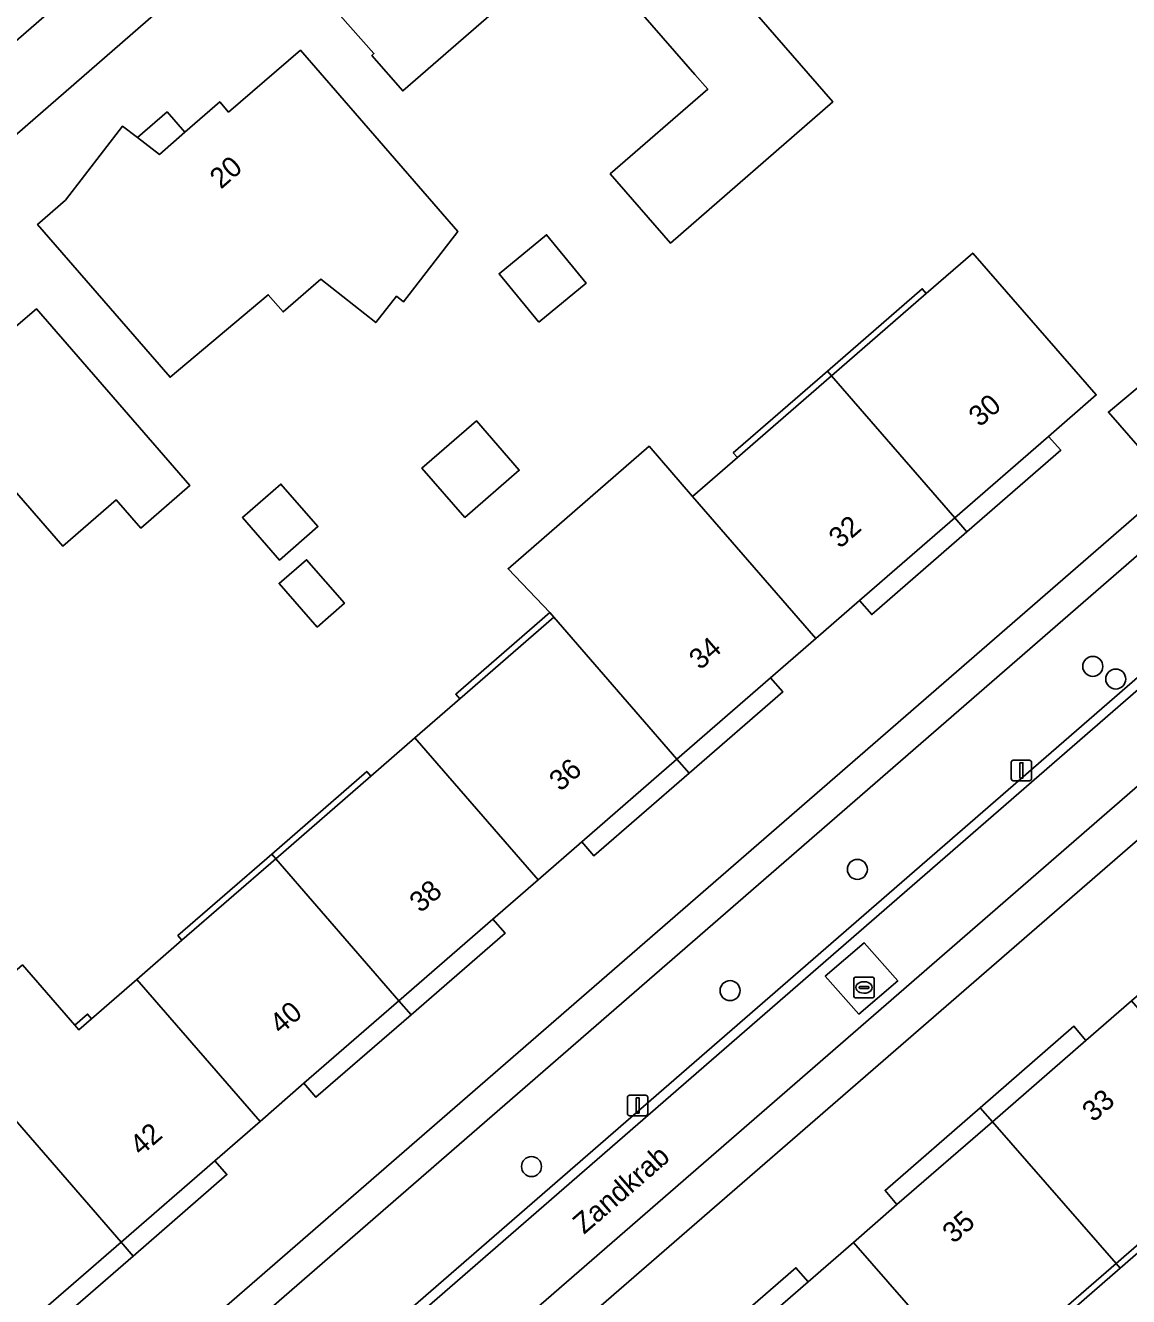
# Model space of a CAD drawing. Extents: x 155887 to 156869, y 383880 to 384678.
# Drawn here: x 156421 to 156475, y 384411.3 to 384473.4 of the extents above; entities that cross this region are included whole.
import ezdxf

# ---------------------------------------------------------------- set-up
doc = ezdxf.new("R2010")
doc.units = 0
for name, color, linetype in [('IMGEO_Boom', 7, 'Continuous'), ('IMGEO_Erf', 7, 'Continuous'), ('IMGEO_Lichtmast', 7, 'Continuous'), ('IMGEO_Openbare_ruimte_label', 7, 'Continuous'), ('IMGEO_Pand', 7, 'Continuous'), ('IMGEO_Pand_nummerreeks', 7, 'Continuous'), ('IMGEO_Pand_overbouw', 7, 'Continuous'), ('IMGEO_Parkeervlak_open', 7, 'Continuous'), ('IMGEO_Rijbaan_lokaal_gesloten', 7, 'Continuous'), ('IMGEO_Rijbaan_lokaal_open', 7, 'Continuous'), ('IMGEO_Rioolput', 7, 'Continuous'), ('IMGEO_Voetpad_open', 7, 'Continuous')]:
    doc.layers.add(name, color=color, linetype=linetype)

msp = doc.modelspace()

# ---------------------------------------------------------------- linework, layer by layer
at = {"layer": 'IMGEO_Boom'}
for centre in [(156473.203, 384442.116), (156474.325, 384441.496), (156461.698, 384432.19), (156455.478, 384426.264), (156445.774, 384417.663)]:
    msp.add_circle(centre, 0.489, dxfattribs=at)
at = {"layer": 'IMGEO_Erf'}
for points in [[(156479.838, 384519.516), (156457.305, 384500), (156432.323, 384478.325), (156430.543, 384476.776), (156389.717, 384441.255)], [(156420.898, 384427.52), (156423.456, 384424.576), (156423.652, 384424.349), (156424.278, 384424.893), (156426.485, 384426.811), (156428.688, 384428.726), (156433.274, 384432.712), (156437.923, 384436.753), (156440.071, 384438.619), (156442.266, 384440.528), (156446.859, 384444.52), (156446.662, 384444.747), (156444.63, 384446.886), (156451.518, 384452.872), (156453.648, 384450.421), (156455.833, 384452.32), (156460.437, 384456.321), (156465.068, 384460.347), (156467.341, 384462.322), (156473.371, 384455.387), (156471.032, 384453.354), (156466.459, 384449.38), (156461.808, 384445.337), (156459.671, 384443.479), (156457.454, 384441.553), (156452.882, 384437.578), (156448.233, 384433.538), (156446.092, 384431.677), (156443.886, 384429.76), (156439.296, 384425.77), (156434.656, 384421.737), (156432.507, 384419.869), (156430.3, 384417.951), (156425.718, 384413.968), (156421.064, 384409.924)], [(156422.469, 384403.554), (156477.069, 384450.993), (156473.969, 384454.547), (156477.468, 384457.472)], [(156484.867, 384441.853), (156430.348, 384394.521)], [(156454.715, 384408.053), (156459.293, 384412.032), (156461.507, 384413.956), (156463.635, 384415.806), (156468.296, 384419.857), (156472.864, 384423.827), (156475.089, 384425.762), (156477.213, 384427.608), (156481.878, 384431.663), (156486.437, 384435.625), (156488.776, 384437.658), (156494.811, 384430.714), (156492.441, 384428.654), (156487.916, 384424.721), (156483.247, 384420.663), (156481.127, 384418.82), (156478.807, 384416.803), (156474.338, 384412.919), (156469.574, 384408.779)]]:
    msp.add_lwpolyline(points, dxfattribs=at)
for points in [[(156452.566, 384462.808), (156449.626, 384466.189), (156454.384, 384470.326), (156453.757, 384471.048), (156448.01, 384477.658), (156439.485, 384470.246), (156437.976, 384471.982), (156438.074, 384472.067), (156434.655, 384475.946), (156440.139, 384480.76), (156440.598, 384480.234), (156444.559, 384483.696), (156447.944, 384479.837), (156450.09, 384481.683), (156460.495, 384469.709)], [(156442.167, 384463.368), (156439.523, 384459.939), (156439.178, 384460.211), (156438.159, 384458.918), (156435.472, 384461.036), (156433.636, 384459.444), (156432.909, 384460.283), (156428.11, 384456.247), (156421.635, 384463.72), (156422.996, 384464.898), (156425.79, 384468.525), (156426.52, 384467.963), (156427.588, 384467.14), (156428.835, 384468.227), (156430.542, 384469.715), (156430.973, 384469.214), (156434.481, 384472.231)], [(156446.128, 384458.945), (156444.186, 384461.308), (156446.51, 384463.218), (156448.453, 384460.855)], [(156426.684, 384448.874), (156425.485, 384450.254), (156422.875, 384447.986), (156420.398, 384450.838), (156414.62, 384445.817), (156414.331, 384446.149), (156413.577, 384445.494), (156408.308, 384451.558), (156409.062, 384452.214), (156408.78, 384452.538), (156410.325, 384453.882), (156409.892, 384454.38), (156413.367, 384457.402), (156413.8, 384456.905), (156415.33, 384458.236), (156415.608, 384457.909), (156416.369, 384458.556), (156418.053, 384456.578), (156421.59, 384459.589), (156429.083, 384450.958)], [(156445.179, 384451.706), (156442.518, 384449.394), (156440.418, 384451.811), (156443.08, 384454.123)], [(156435.334, 384448.946), (156433.452, 384447.311), (156431.646, 384449.389), (156433.528, 384451.024)], [(156435.292, 384444.038), (156433.443, 384446.167), (156434.782, 384447.33), (156436.631, 384445.202)]]:
    msp.add_lwpolyline(points, close=True, dxfattribs=at)
at = {"layer": 'IMGEO_Lichtmast'}
for p, q in [((156469.22, 384436.626), (156469.22, 384437.426)), ((156469.22, 384437.426), (156469.22, 384436.626)), ((156469.32, 384437.526), (156470.11, 384437.526)), ((156470.11, 384437.526), (156469.32, 384437.526)), ((156470.21, 384437.426), (156470.21, 384436.626)), ((156470.21, 384436.626), (156470.21, 384437.426)), ((156470.11, 384436.526), (156469.32, 384436.526)), ((156469.32, 384436.526), (156470.11, 384436.526)), ((156450.463, 384420.25), (156450.463, 384421.05)), ((156450.463, 384421.05), (156450.463, 384420.25)), ((156450.563, 384421.15), (156451.353, 384421.15)), ((156451.353, 384421.15), (156450.563, 384421.15)), ((156451.453, 384421.05), (156451.453, 384420.25)), ((156451.453, 384420.25), (156451.453, 384421.05)), ((156451.353, 384420.15), (156450.563, 384420.15)), ((156450.563, 384420.15), (156451.353, 384420.15))]:
    msp.add_line(p, q, dxfattribs=at)
for points in [[(156469.64, 384437.401), (156469.79, 384437.401), (156469.79, 384436.651), (156469.64, 384436.651), (156469.64, 384437.401)], [(156450.883, 384421.025), (156451.033, 384421.025), (156451.033, 384420.275), (156450.883, 384420.275), (156450.883, 384421.025)]]:
    msp.add_lwpolyline(points, dxfattribs=at)
for centre, start, end in [((156469.32, 384437.426), 90, 180), ((156469.32, 384437.426), 90, 180), ((156470.11, 384437.426), 0, 90), ((156470.11, 384437.426), 360, 90), ((156469.32, 384436.626), 180, 270), ((156469.32, 384436.626), 180, 270), ((156470.11, 384436.626), 270, 0), ((156470.11, 384436.626), 270, 0), ((156450.563, 384421.05), 90, 180), ((156450.563, 384421.05), 90, 180), ((156451.353, 384421.05), 0, 90), ((156451.353, 384421.05), 360, 90), ((156450.563, 384420.25), 180, 270), ((156450.563, 384420.25), 180, 270), ((156451.353, 384420.25), 270, 0), ((156451.353, 384420.25), 270, 0)]:
    msp.add_arc(centre, 0.1, start, end, dxfattribs=at)
at = {"layer": 'IMGEO_Pand'}
for points in [[(156449.626, 384466.189), (156452.566, 384462.808), (156460.495, 384469.709), (156450.09, 384481.683), (156447.944, 384479.837), (156444.559, 384483.696), (156440.598, 384480.234), (156440.139, 384480.76), (156434.655, 384475.946), (156438.074, 384472.067), (156437.976, 384471.982), (156439.485, 384470.246), (156448.01, 384477.658), (156453.757, 384471.048), (156454.384, 384470.326)], [(156434.481, 384472.231), (156430.973, 384469.214), (156430.542, 384469.715), (156428.835, 384468.227), (156427.588, 384467.14), (156426.52, 384467.963), (156425.79, 384468.525), (156422.996, 384464.898), (156421.635, 384463.72), (156428.11, 384456.247), (156432.909, 384460.283), (156433.636, 384459.444), (156435.472, 384461.036), (156438.159, 384458.918), (156439.178, 384460.211), (156439.523, 384459.939), (156442.167, 384463.368)], [(156446.128, 384458.945), (156448.453, 384460.855), (156446.51, 384463.218), (156444.186, 384461.308)], [(156460.437, 384456.321), (156466.459, 384449.38), (156471.032, 384453.354), (156473.371, 384455.387), (156467.341, 384462.322), (156465.068, 384460.347)], [(156413.577, 384445.494), (156414.331, 384446.149), (156414.62, 384445.817), (156420.398, 384450.838), (156422.875, 384447.986), (156425.485, 384450.254), (156426.684, 384448.874), (156429.083, 384450.958), (156421.59, 384459.589), (156418.053, 384456.578), (156416.369, 384458.556), (156415.608, 384457.909), (156415.33, 384458.236), (156413.8, 384456.905), (156413.367, 384457.402), (156409.892, 384454.38), (156410.325, 384453.882), (156408.78, 384452.538), (156409.062, 384452.214), (156408.308, 384451.558)], [(156477.069, 384450.993), (156480.439, 384453.92), (156477.468, 384457.472), (156473.969, 384454.547)], [(156453.648, 384450.421), (156459.671, 384443.479), (156461.808, 384445.337), (156466.459, 384449.38), (156460.437, 384456.321), (156455.833, 384452.32)], [(156442.518, 384449.394), (156445.179, 384451.706), (156443.08, 384454.123), (156440.418, 384451.811)], [(156453.648, 384450.421), (156451.518, 384452.872), (156444.63, 384446.886), (156446.662, 384444.747), (156446.859, 384444.52), (156452.882, 384437.578), (156457.454, 384441.553), (156459.671, 384443.479)], [(156433.452, 384447.311), (156435.334, 384448.946), (156433.528, 384451.024), (156431.646, 384449.389)], [(156435.292, 384444.038), (156436.631, 384445.202), (156434.782, 384447.33), (156433.443, 384446.167)], [(156452.882, 384437.578), (156446.859, 384444.52), (156442.266, 384440.528), (156440.071, 384438.619), (156446.092, 384431.677), (156448.233, 384433.538)], [(156433.274, 384432.712), (156439.296, 384425.77), (156443.886, 384429.76), (156446.092, 384431.677), (156440.071, 384438.619), (156437.923, 384436.753)], [(156433.274, 384432.712), (156428.688, 384428.726), (156426.485, 384426.811), (156432.507, 384419.869), (156434.656, 384421.737), (156439.296, 384425.77)], [(156432.507, 384419.869), (156426.485, 384426.811), (156424.278, 384424.893), (156423.652, 384424.349), (156423.456, 384424.576), (156420.898, 384427.52), (156416.935, 384424.076), (156419.499, 384421.137), (156419.696, 384420.911), (156425.718, 384413.968), (156430.3, 384417.951)], [(156468.296, 384419.857), (156474.338, 384412.919), (156478.807, 384416.803), (156481.127, 384418.82), (156475.089, 384425.762), (156472.864, 384423.827)], [(156419.696, 384420.911), (156415.043, 384416.866), (156412.691, 384414.822), (156418.721, 384407.887), (156421.064, 384409.924), (156425.718, 384413.968)], [(156468.296, 384419.857), (156463.635, 384415.806), (156461.507, 384413.956), (156467.55, 384407.019), (156469.574, 384408.779), (156474.338, 384412.919)], [(156454.715, 384408.053), (156460.753, 384401.111), (156465.323, 384405.083), (156467.55, 384407.019), (156461.507, 384413.956), (156459.293, 384412.032)]]:
    msp.add_lwpolyline(points, close=True, dxfattribs=at)
at = {"layer": 'IMGEO_Pand_overbouw'}
for points in [[(156426.52, 384467.963), (156427.588, 384467.14), (156428.835, 384468.227), (156427.966, 384469.223)], [(156460.437, 384456.321), (156465.068, 384460.347), (156464.871, 384460.573), (156460.24, 384456.548)], [(156460.437, 384456.321), (156460.24, 384456.548), (156455.637, 384452.547), (156455.833, 384452.32)], [(156471.032, 384453.354), (156466.459, 384449.38), (156467.056, 384448.692), (156471.64, 384452.679)], [(156461.808, 384445.337), (156462.401, 384444.644), (156467.056, 384448.692), (156466.459, 384449.38)], [(156442.266, 384440.528), (156446.859, 384444.52), (156446.662, 384444.747), (156442.07, 384440.755)], [(156452.882, 384437.578), (156453.477, 384436.893), (156458.053, 384440.869), (156457.454, 384441.553)], [(156452.882, 384437.578), (156448.233, 384433.538), (156448.822, 384432.848), (156453.477, 384436.893)], [(156433.274, 384432.712), (156437.923, 384436.753), (156437.726, 384436.979), (156433.077, 384432.939)], [(156433.274, 384432.712), (156433.077, 384432.939), (156428.492, 384428.953), (156428.688, 384428.726)], [(156439.296, 384425.77), (156439.891, 384425.084), (156444.485, 384429.069), (156443.886, 384429.76)], [(156439.296, 384425.77), (156434.656, 384421.737), (156435.241, 384421.052), (156439.891, 384425.084)], [(156423.456, 384424.576), (156423.652, 384424.349), (156424.278, 384424.893), (156424.081, 384425.119)], [(156468.296, 384419.857), (156472.864, 384423.827), (156472.278, 384424.52), (156467.7, 384420.541)], [(156468.296, 384419.857), (156467.7, 384420.541), (156463.049, 384416.498), (156463.635, 384415.806)], [(156425.718, 384413.968), (156426.307, 384413.289), (156430.89, 384417.271), (156430.3, 384417.951)], [(156478.807, 384416.803), (156474.338, 384412.919), (156474.535, 384412.693), (156479.001, 384416.574)], [(156421.064, 384409.924), (156421.652, 384409.246), (156426.307, 384413.289), (156425.718, 384413.968)], [(156469.574, 384408.779), (156469.768, 384408.55), (156474.535, 384412.693), (156474.338, 384412.919)], [(156454.715, 384408.053), (156459.293, 384412.032), (156458.699, 384412.716), (156454.118, 384408.739)]]:
    msp.add_lwpolyline(points, close=True, dxfattribs=at)
at = {"layer": 'IMGEO_Parkeervlak_open'}
msp.add_lwpolyline([(156581.687, 384615.408), (156579.282, 384613.324), (156578.098, 384612.298), (156551.569, 384589.179), (156512.78, 384555.514), (156507.992, 384551.373), (156500, 384544.42), (156476.04, 384523.575), (156466.428, 384515.254), (156448.887, 384500), (156426.95, 384480.922), (156426.553, 384480.577), (156386.238, 384445.513), (156385.943, 384445.252), (156387.279, 384443.752), (156428.273, 384479.396), (156451.969, 384500), (156477.412, 384522.142), (156500, 384541.752)], dxfattribs=at)
msp.add_lwpolyline([(156521.889, 384481.979), (156518.931, 384485.374), (156500, 384468.928), (156426.371, 384404.961), (156423.484, 384402.425), (156426.126, 384399.352), (156427.202, 384400.239), (156434.814, 384406.324), (156436.281, 384407.589), (156500, 384462.952)], close=True, dxfattribs=at)
at = {"layer": 'IMGEO_Rijbaan_lokaal_gesloten'}
msp.add_lwpolyline([(156439.179, 384404.792), (156499.799, 384457.474), (156505.044, 384462.031), (156537.12, 384489.907), (156542.423, 384494.515), (156548.734, 384500), (156610.793, 384553.92), (156611.637, 384554.62), (156621.131, 384562.11), (156618.279, 384565.679), (156616.394, 384563.892), (156609.964, 384557.948), (156608.807, 384556.844), (156600.688, 384549.796), (156599.206, 384548.488), (156545.489, 384501.892), (156543.317, 384500), (156538.047, 384495.41), (156524.469, 384483.595), (156522.19, 384481.631), (156500, 384462.343), (156436.569, 384407.23)], dxfattribs=at)
msp.add_lwpolyline([(156460.126, 384426.969), (156462.027, 384428.606), (156463.675, 384426.742), (156461.766, 384425.116)], close=True, dxfattribs=at)
at = {"layer": 'IMGEO_Rijbaan_lokaal_open'}
for points in [[(156500, 384462.952), (156436.281, 384407.589)], [(156436.569, 384407.23), (156500, 384462.343)]]:
    msp.add_lwpolyline(points, dxfattribs=at)
msp.add_lwpolyline([(156461.766, 384425.116), (156463.675, 384426.742), (156462.027, 384428.606), (156460.126, 384426.969)], close=True, dxfattribs=at)
at = {"layer": 'IMGEO_Rioolput'}
for p, q in [((156461.524, 384425.992), (156461.524, 384426.844)), ((156461.599, 384426.918), (156462.451, 384426.918)), ((156462.012, 384426.698), (156462.037, 384426.698)), ((156462.525, 384426.844), (156462.525, 384425.992)), ((156462.451, 384425.918), (156461.599, 384425.918)), ((156461.783, 384426.412), (156461.783, 384426.424)), ((156462.221, 384426.375), (156461.823, 384426.375)), ((156461.826, 384426.461), (156462.224, 384426.461)), ((156462.035, 384426.138), (156462.01, 384426.138)), ((156462.267, 384426.424), (156462.267, 384426.412))]:
    msp.add_line(p, q, dxfattribs=at)
for points in [[(156461.524, 384425.992), (156461.524, 384426.844)], [(156461.599, 384426.918), (156462.451, 384426.918)], [(156462.525, 384426.844), (156462.525, 384425.992)], [(156462.451, 384425.918), (156461.599, 384425.918)]]:
    msp.add_lwpolyline(points, dxfattribs=at)
for centre, radius, start, end in [((156461.601, 384426.842), 0.0765, 91.55205, 178.44795), ((156461.601, 384426.842), 0.0765, 91.55205, 178.44795), ((156462.449, 384426.842), 0.0765, 1.55205, 88.44795), ((156462.449, 384426.842), 0.0765, 1.55205, 88.44795), ((156461.601, 384425.994), 0.0765, 181.55205, 268.44795), ((156461.601, 384425.994), 0.0765, 181.55205, 268.44795), ((156461.823, 384426.421), 0.0403, 85.87752, 175.75265), ((156461.82, 384426.411), 0.0366, 178.93798, 274.71019), ((156462.224, 384426.418), 0.043, 264.86636, 352.45326), ((156462.228, 384426.423), 0.0386, 1.73085, 96.63898), ((156462.449, 384425.994), 0.0765, 271.55205, 358.44795), ((156462.449, 384425.994), 0.0765, 271.55205, 358.44795)]:
    msp.add_arc(centre, radius, start, end, dxfattribs=at)
for centre, major_axis, ratio, start_param, end_param in [((156462.011, 384426.418), (-0.387, 0.002), 0.722429, 4.712389, 7.853982), ((156462.036, 384426.418), (-0.39, 0.002), 0.717154, 1.570796, 4.712389)]:
    msp.add_ellipse(centre, major_axis=major_axis, ratio=ratio, start_param=start_param, end_param=end_param, dxfattribs=at)
at = {"layer": 'IMGEO_Voetpad_open'}
msp.add_lwpolyline([(156562.204, 384591.149), (156563.702, 384592.454), (156571.686, 384599.408), (156571.912, 384599.605), (156578.846, 384605.645), (156579.537, 384606.233), (156584.737, 384610.658), (156582.526, 384613.433), (156578.017, 384609.497), (156509.198, 384549.738), (156500, 384541.752), (156477.412, 384522.142), (156451.969, 384500), (156428.273, 384479.396), (156387.279, 384443.752), (156389.717, 384441.255), (156430.543, 384476.776), (156432.323, 384478.325), (156457.305, 384500), (156479.838, 384519.516), (156485.227, 384524.21), (156487.562, 384526.245), (156500, 384537.079), (156511.059, 384546.712)], close=True, dxfattribs=at)
for points in [[(156426.371, 384404.961), (156500, 384468.928)], [(156500, 384457.572), (156499.799, 384457.474), (156439.179, 384404.792), (156437.726, 384403.475), (156429.337, 384395.556), (156430.348, 384394.521), (156484.867, 384441.853), (156485.017, 384441.983), (156490.462, 384446.708), (156500.942, 384455.803)], [(156477.069, 384450.993), (156422.469, 384403.554)]]:
    msp.add_lwpolyline(points, dxfattribs=at)

# ---------------------------------------------------------------- texts
at = {"layer": 'IMGEO_Openbare_ruimte_label'}
msp.add_text('Zandkrab', height=1, rotation=40.98653, dxfattribs=at).set_placement((156448.34, 384414.32))
at = {"layer": 'IMGEO_Pand_nummerreeks'}
for s, rotation, p in [('20', 41.08107, (156430.599, 384465.414)), ('30', 40.99611, (156467.68, 384453.781)), ('32', 40.99611, (156460.845, 384447.84)), ('34', 40.99513, (156454.015, 384441.904)), ('36', 40.99611, (156447.184, 384435.967)), ('38', 40.99611, (156440.355, 384430.031)), ('40', 40.99611, (156433.524, 384424.094)), ('33', 40.9966, (156473.228, 384419.8)), ('42', 40.99611, (156426.688, 384418.152)), ('35', 40.9966, (156466.398, 384413.863))]:
    msp.add_text(s, height=1, rotation=rotation, dxfattribs=at).set_placement(p)

doc.saveas('drawing.dxf')
